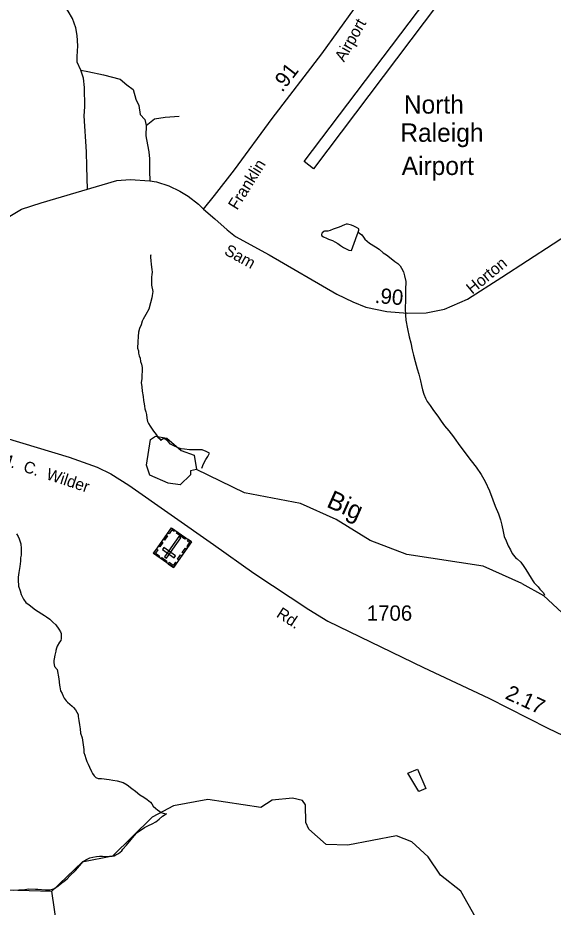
# Model space of a CAD drawing. Extents: x 2126262 to 2293712, y 749403 to 919119.
# Drawn here: x 2194027 to 2198409, y 819813 to 827089 of the extents above; entities that cross this region are included whole.
import ezdxf

# ---------------------------------------------------------------- set-up
doc = ezdxf.new("R2010")
doc.units = 0
for name, color, linetype in [('Exist Aviation Commercial or Municipal Label', 7, 'Continuous'), ('Exist Aviation Commercial or Municipal Perimeter Paved', 7, 'Continuous'), ('Exist Cultural Cemetery CELL', 7, 'Continuous'), ('Exist Hydrographic Creek Single Shore', 7, 'Continuous'), ('Exist Hydrographic Creek Single Shore Label', 7, 'Continuous'), ('Exist Hydrographic Misc Water Feature', 7, 'Continuous'), ('Exist Hydrographic Pond Under 1500 Sq Ft', 7, 'Continuous'), ('Exist Road Non-System Type 51', 7, 'Continuous'), ('Exist Road Secondary Mileage Hundredths English Label', 7, 'Continuous'), ('Exist Road Secondary Type 51 Attributed', 7, 'Continuous'), ('Exist Road Secondary Type 51 Label', 7, 'Continuous'), ('Exist Road Secondary Type 51 Number Label', 7, 'Continuous')]:
    doc.layers.add(name, color=color, linetype=linetype)

msp = doc.modelspace()

# ---------------------------------------------------------------- linework, layer by layer
at = {"layer": 'Exist Aviation Commercial or Municipal Perimeter Paved'}
msp.add_lwpolyline([(2199662.5, 830263.6), (2199732.9, 830210), (2196446.9, 825852.8), (2196369, 825912.1), (2199662.5, 830263.6)], dxfattribs=at)
at = {"layer": 'Exist Cultural Cemetery CELL'}
for points in [[(2195300.8, 822592.6), (2195138.2, 822707.5), (2195285.1, 822915.4), (2195447.7, 822800.6)], [(2195312.1, 822896.3), (2195305.5, 822886.9), (2195287.5, 822899.6), (2195264.2, 822866.6), (2195255.1, 822873.1), (2195285.1, 822915.4)], [(2195394.1, 822824.4), (2195324.8, 822873.3), (2195331.4, 822882.6), (2195400.7, 822833.7)], [(2195214.6, 822796), (2195189.6, 822760.7), (2195180.3, 822767.2), (2195205.3, 822802.6)], [(2195252.7, 822849.9), (2195227.7, 822814.5), (2195218.4, 822821.1), (2195243.4, 822856.4)], [(2195228.6, 822679.4), (2195243.9, 822668.7), (2195360.9, 822834.3), (2195345.6, 822845.1)], [(2195420.6, 822819.6), (2195414, 822810.2), (2195432, 822797.5), (2195408.7, 822764.5), (2195417.8, 822758.1), (2195447.7, 822800.5)], [(2195163.1, 822742.9), (2195172.4, 822736.4), (2195153.8, 822710.1), (2195186.9, 822686.7), (2195180.5, 822677.6), (2195138.1, 822707.6)], [(2195306.7, 822671.7), (2195317.5, 822687), (2195221.3, 822754.9), (2195210.5, 822739.7)], [(2195407.4, 822743.4), (2195382.4, 822708.1), (2195373.1, 822714.6), (2195398.1, 822750)], [(2195240.3, 822635.4), (2195197.9, 822665.3), (2195204.5, 822674.6), (2195246.9, 822644.7)], [(2195368.6, 822688.5), (2195343.6, 822653.2), (2195334.3, 822659.7), (2195359.3, 822695.1)], [(2195325.8, 822628), (2195316.5, 822634.5), (2195297.9, 822608.2), (2195264.8, 822631.6), (2195258.4, 822622.6), (2195300.8, 822592.6)]]:
    msp.add_lwpolyline(points, close=True, dxfattribs=at)
at = {"layer": 'Exist Hydrographic Creek Single Shore'}
for points in [[(2198152.5, 822461.3), (2197835.5, 822602.3), (2197210.5, 822697.3), (2196909.5, 822811.7), (2196633.5, 822984.7), (2196340.5, 823115.4), (2195881.6, 823203.6), (2195489.5, 823392.2)], [(2198152.5, 822461.3), (2198328.4, 822362.5), (2198630.5, 822080.7), (2198805.6, 822014.8), (2198972.5, 822050.7), (2199129.6, 822126.2), (2199413.6, 822028.4), (2199663.5, 822039.7), (2199954.5, 822122.3), (2200387.6, 822142.9), (2200645.5, 822268.7), (2200918.5, 822489.5), (2201034.5, 822539.6), (2201418.6, 822518.5)], [(2197831.3, 819625.3), (2197653.6, 819942.4), (2197486.5, 820073.8), (2197385.6, 820223.4), (2197251.5, 820347.6), (2197125.6, 820396.2), (2196726.6, 820319.1), (2196551.5, 820326), (2196409.6, 820450.3), (2196383.5, 820506.6), (2196382.5, 820651), (2196357.5, 820684.3), (2196273.6, 820705.7), (2196107.5, 820689.5), (2196016.5, 820629), (2195582.6, 820693.7), (2195299.6, 820640.5), (2195125.5, 820549), (2194802.6, 820230.9), (2194553.4, 820180.3), (2194304.5, 819942.6)], [(2192947.8, 819862.6), (2193130.6, 819888.5), (2193654.5, 819962.6), (2194304.5, 819942.6)]]:
    msp.add_lwpolyline(points, dxfattribs=at)
at = {"layer": 'Exist Hydrographic Misc Water Feature'}
msp.add_line((2194356.5, 819601.2), (2194304.5, 819942.6), dxfattribs=at)
for points in [[(2196812.2, 825335.9), (2196813.8, 825341.9), (2196817.9, 825351.9), (2196817.9, 825361.9), (2196799.9, 825371.8), (2196775.7, 825383.7), (2196757.6, 825391.5), (2196735.7, 825397.4), (2196725.6, 825399.3), (2196713.5, 825399.2), (2196699.6, 825395.1), (2196655.9, 825376.8), (2196607.9, 825358.5), (2196584.1, 825348.4), (2196564.1, 825344.2), (2196556.1, 825342.1), (2196536.2, 825342), (2196530, 825340), (2196524.1, 825335.9), (2196522, 825331.9), (2196516.1, 825325.9), (2196514, 825321.9), (2196512.4, 825315.9), (2196512.4, 825311.9), (2196514.4, 825305.9), (2196528.4, 825296), (2196552.4, 825286.1), (2196570.4, 825278.2), (2196602.6, 825266.5), (2196620.6, 825256.6), (2196644.6, 825242.8), (2196666.8, 825226.9), (2196692.8, 825209.1), (2196715.2, 825197.3), (2196737.1, 825187.4), (2196757, 825185.6), (2196778.5, 825245.7), (2196804.2, 825313.9), (2196812.2, 825335.9)], [(2196812.2, 825335.9), (2196824.1, 825326), (2196842.1, 825312.1), (2196856.3, 825294.2), (2196866.3, 825278.3), (2196886.6, 825262.4), (2196904.6, 825244.6), (2196952.8, 825214.9), (2196982.8, 825195.1), (2197017, 825165.4), (2197045.1, 825149.6), (2197081.4, 825119.8), (2197111.5, 825096.1), (2197137.6, 825078.2), (2197155.8, 825060.4), (2197167.9, 825040.5), (2197182.1, 825010.6), (2197192.3, 824976.7), (2197202.6, 824930.7), (2197199.1, 824862.8), (2197199.5, 824780.8), (2197198.1, 824710.8), (2197198.7, 824656.8), (2197202.8, 824614.9), (2197215.3, 824543), (2197229.9, 824479.1), (2197244, 824429.2), (2197254.7, 824373.3), (2197264.9, 824327.4), (2197279.1, 824275.5), (2197295.7, 824215.6), (2197307.8, 824173.7), (2197322.3, 824119.9), (2197330.5, 824079.9), (2197338.9, 824046), (2197351, 824010.1), (2197363.1, 823978.2), (2197377.3, 823950.3), (2197401.7, 823916.5), (2197427.9, 823874.7), (2197464, 823830.9), (2197490.7, 823789.1), (2197518.8, 823749.3), (2197555.1, 823709.6), (2197591.4, 823659.9), (2197597.3, 823651.9), (2197643.9, 823586.2), (2197736.5, 823462.9), (2197777.1, 823411.2), (2197819.4, 823353.5), (2197851.8, 823295.8), (2197888.3, 823218), (2197914.9, 823146.2), (2197933.2, 823094.4), (2197959.6, 823030.6), (2197975.8, 822982.7), (2197988.1, 822938.9), (2197998.6, 822884.9), (2198006.8, 822845), (2198023.2, 822809.1), (2198039.4, 822769.2), (2198059.7, 822735.4), (2198073.9, 822707.5), (2198106, 822665.7), (2198112.2, 822661.8), (2198142.3, 822634), (2198168.6, 822600.2), (2198184.6, 822574.3), (2198227, 822504.6), (2198241.4, 822482.7), (2198253.3, 822466.8), (2198285.7, 822433), (2198299.8, 822415.2), (2198311.9, 822401.2), (2198327.9, 822383.4), (2198338.2, 822365.4)], [(2195115.8, 825148.2), (2195113.9, 825142.2), (2195112.1, 825126.3), (2195116.2, 825102.2), (2195118.4, 825070.3), (2195122.5, 825030.3), (2195126.8, 825008.3), (2195124.8, 824988.4), (2195121.1, 824966.3), (2195119.7, 824900.3), (2195131.8, 824850.4), (2195126, 824816.4), (2195122.3, 824798.4), (2195112.7, 824756.3), (2195098.8, 824706.2), (2195075.2, 824662.1), (2195051.6, 824622), (2195043.6, 824607.9), (2195035.8, 824577.8), (2195022.1, 824547.8), (2195014.3, 824517.7), (2195010.6, 824481.7), (2195008.9, 824437.7), (2195007.1, 824385.7), (2195013.2, 824363.8), (2195013.2, 824345.8), (2195019.6, 824323.8), (2195027.6, 824303.9), (2195031.9, 824275.9), (2195040.1, 824254), (2195044.4, 824228), (2195042.8, 824136.1), (2195037, 824104), (2195041.3, 824070), (2195045.6, 824034.1), (2195051.8, 823990.2), (2195056.1, 823958.2), (2195060.4, 823930.2), (2195062.3, 823910.2), (2195066.6, 823888.3), (2195074.8, 823866.4), (2195078.9, 823842.4), (2195083.2, 823812.4), (2195085, 823800.5), (2195089.3, 823786.4), (2195095.3, 823768.6), (2195109.6, 823746.6), (2195119.7, 823730.7), (2195135.9, 823706.8), (2195158, 823678.9), (2195172.2, 823659.1), (2195188.4, 823643.2), (2195196.4, 823629.3)], [(2195533.9, 823403.7), (2195547.6, 823439.8), (2195565.4, 823475.8), (2195581, 823500), (2195594.8, 823528), (2195568.9, 823539.9), (2195536.9, 823553.7), (2195508.9, 823555.5), (2195474.8, 823555.2), (2195430.9, 823554.9), (2195390.7, 823558.6), (2195364.9, 823562.5), (2195338.7, 823570.3), (2195304.6, 823586), (2195276.5, 823601.8), (2195256.4, 823621.6), (2195238.4, 823639.5), (2195226.3, 823643.5), (2195216.2, 823643.4), (2195202.3, 823637.3), (2195196.4, 823629.3)], [(2194016.1, 822867.3), (2194030, 822845.4), (2194038.4, 822825.5), (2194050.5, 822785.6), (2194054.8, 822747.6), (2194053.2, 822719.7), (2194053.2, 822693.6), (2194049.3, 822669.6), (2194049.5, 822643.6), (2194043.8, 822599.5), (2194034.1, 822549.5), (2194028.4, 822513.5), (2194030.6, 822491.5), (2194032.9, 822439.6), (2194045.4, 822399.6), (2194055.4, 822369.7), (2194065.7, 822349.8), (2194073.7, 822331.9), (2194091.9, 822306), (2194120, 822286.2), (2194172.3, 822244.6), (2194244.5, 822199.1), (2194262.5, 822189.2), (2194288.8, 822169.5), (2194312.8, 822145.6), (2194339, 822121.8), (2194363.4, 822085.9), (2194375.3, 822066.1), (2194381.7, 822052.1), (2194381.7, 822032.1), (2194381.9, 822010.1), (2194377.8, 821994.1), (2194368.2, 821980), (2194348.3, 821947.9), (2194344.4, 821931.9), (2194338.6, 821913.8), (2194338.6, 821905.9), (2194328.8, 821873.8), (2194325.1, 821843.8), (2194321.2, 821829.7), (2194321.2, 821811.7), (2194327.3, 821781.8), (2194349.7, 821756), (2194362, 821682), (2194368.4, 821630.1), (2194370.6, 821616.2), (2194372.7, 821600.2), (2194376.8, 821582.2), (2194388.9, 821560.3), (2194399.1, 821538.4), (2194405.1, 821522.5), (2194413.3, 821512.5), (2194423.3, 821500.6), (2194433.4, 821490.6), (2194451.6, 821472.7), (2194471.7, 821456.9)], [(2194471.7, 821456.9), (2194483.6, 821445), (2194499.8, 821427.1), (2194509.8, 821409.2), (2194520.1, 821389.2), (2194520.1, 821373.2), (2194526.5, 821341.3), (2194530.6, 821303.4), (2194536.9, 821271.4), (2194541, 821235.4), (2194553.3, 821197.6), (2194557.6, 821159.6), (2194561.9, 821139.6), (2194566, 821101.7), (2194566, 821087.7), (2194566, 821077.7), (2194574.4, 821055.8), (2194582.6, 821029.8), (2194592.7, 821005.9), (2194602.9, 820984), (2194613.2, 820958.1), (2194629.4, 820922.2), (2194639.4, 820906.2), (2194651.5, 820888.4), (2194661.6, 820876.4), (2194665.7, 820872.4), (2194683.5, 820864.6), (2194711.6, 820864.8), (2194775.6, 820857.2), (2194803.7, 820851.4), (2194839.8, 820845.7), (2194887.8, 820832), (2194921.8, 820812.3), (2194960.1, 820782.5), (2194990.3, 820760.7), (2195026.4, 820733), (2195058.6, 820713.3), (2195084.6, 820693.4), (2195112.9, 820671.6), (2195122.9, 820657.7), (2195135, 820637.8), (2195155.1, 820619.9), (2195171.3, 820608.1), (2195189.4, 820594.2), (2195197.4, 820588.2), (2195215.4, 820582.4), (2195229.4, 820580.5), (2195240.4, 820576.8), (2195247.4, 820578.6)], [(2197298.3, 820940.7), (2197365.4, 820783.2), (2197309.6, 820758.8), (2197218.6, 820910.1), (2197298.3, 820940.7)], [(2194310.1, 819960.2), (2194326.1, 819966.4), (2194357.9, 819986.6), (2194387.6, 820010.8), (2194407.5, 820026.9), (2194431.3, 820045.1), (2194451.4, 820069.3), (2194498.8, 820113.5), (2194530.6, 820149.7), (2194562.3, 820185.9), (2194588.4, 820202.1), (2194616.1, 820216.3), (2194640, 820222.5), (2194672, 820228.7), (2194694.2, 820230.9), (2194720, 820229), (2194744, 820227.2), (2194776.2, 820229.5), (2194800.2, 820229.6), (2194814.1, 820231.7), (2194829.9, 820239.8), (2194849.8, 820251.9), (2194877.7, 820274.1), (2194887.5, 820288.2), (2194917.3, 820320.4), (2194953.2, 820366.6), (2194978.8, 820396.7), (2195002.6, 820422.9), (2195020.6, 820435.1), (2195064.3, 820465.4), (2195096.1, 820481.6), (2195126, 820495.8), (2195155.8, 820509.9), (2195183.8, 820532.1), (2195211.5, 820556.3), (2195240.4, 820576.8), (2195247.4, 820578.6)], [(2193992.1, 819952.1), (2194036.2, 819954.4), (2194084.2, 819956.7), (2194118.2, 819962.9), (2194172.1, 819961.3), (2194192, 819959.4), (2194220.1, 819957.7), (2194252.1, 819953.9), (2194272.2, 819954), (2194290, 819954.1), (2194310.1, 819960.2)]]:
    msp.add_lwpolyline(points, dxfattribs=at)
at = {"layer": 'Exist Hydrographic Pond Under 1500 Sq Ft'}
msp.add_lwpolyline([(2195489.5, 823392.2), (2195439.5, 823383.4), (2195439.5, 823350.6), (2195356.6, 823267), (2195256.6, 823282.2), (2195106.5, 823347.6), (2195080.6, 823430.1), (2195112.6, 823639.4), (2195153.6, 823664.8), (2195245.5, 823649.8), (2195362.6, 823548.9), (2195471.4, 823510.6), (2195489.5, 823392.2)], dxfattribs=at)
at = {"layer": 'Exist Road Non-System Type 51'}
for points in [[(2194541.5, 826660.2), (2194513.4, 826726.8), (2194512, 826771.5), (2194518.9, 826859.5), (2194513.4, 826943.3), (2194502.2, 827006.1), (2194474.3, 827081.5), (2194439.5, 827141.9), (2194373.9, 827246.6)], [(2194597, 825684.4), (2194591.8, 825873.2), (2194589, 825993.3), (2194570.8, 826286.6), (2194576.4, 826359.2), (2194572.2, 826518.4), (2194563.8, 826594.6), (2194541.5, 826660.2)], [(2194541.5, 826660.2), (2194600.1, 826650.4), (2194727.1, 826622.5), (2194863.8, 826587.6), (2194918.2, 826540.1), (2194971.2, 826501), (2194993.3, 826423.3), (2195017, 826371.6), (2195028.2, 826297.6), (2195067.3, 826257.1), (2195077, 826208.3)], [(2195077, 826208.3), (2195145.4, 826261.3), (2195233.3, 826276.7), (2195346.3, 826285.1)], [(2195077, 826208.3), (2195073.5, 826122.4), (2195087.5, 826048.4), (2195100, 825992.5), (2195105.6, 825934.4), (2195104.2, 825833.9), (2195108.1, 825755.7)]]:
    msp.add_lwpolyline(points, dxfattribs=at)
at = {"layer": 'Exist Road Secondary Type 51 Attributed'}
for points in [[(2195545.3, 825523.4), (2195637.5, 825635), (2195799.3, 825844.4), (2196109.7, 826265.4), (2196515, 826792.5), (2196783.6, 827164.7), (2196833.8, 827304.3), (2196858.9, 827402), (2196881.9, 827552.1), (2196881.9, 827718.3), (2196844.3, 827968.2), (2196828.2, 828164.4), (2196832.4, 828242.6), (2196854, 828357.8), (2196893.1, 828497.4), (2196947.5, 828602.2), (2197176.3, 828919.1), (2197700.9, 829610.3)], [(2192261.8, 824154.3), (2192345.3, 824242), (2192433.1, 824352.3), (2192778.4, 824757.9), (2192964.7, 824909.4), (2193355.3, 825132.8), (2193803.9, 825373.7), (2194057.8, 825521.7), (2194216.8, 825574.7), (2194836.2, 825757.7), (2194945.1, 825766), (2195108.1, 825755.7), (2195162.4, 825746.1), (2195262.8, 825714), (2195352.8, 825670), (2195421.2, 825629.5), (2195504.9, 825563.9), (2195545.3, 825523.4)], [(2195545.3, 825523.4), (2195640.2, 825443.8), (2195741.3, 825355.2), (2195808.3, 825299.3), (2196084.5, 825149.9), (2196637.7, 824828.1), (2196768.8, 824763.8), (2196876.3, 824720.5), (2197047.2, 824684.9), (2197216, 824671), (2197368, 824673.8), (2197520.1, 824705.9), (2197706.4, 824786.2), (2197988.2, 824967.7), (2198408.8, 825239.3), (2198542.7, 825325.8), (2198646, 825376.1), (2198777.8, 825418.7), (2198959.2, 825441), (2199232.6, 825457.8), (2199568.2, 825457.1), (2199861.1, 825447.3)], [(2193513.9, 823774.3), (2194446.5, 823494.3), (2194676, 823411.2), (2194787.6, 823356.8), (2194934.1, 823264.6), (2195629.6, 822780.8), (2195958.9, 822546.2), (2196408.8, 822246.7), (2196565, 822153.1), (2197346.3, 821773.3), (2197882, 821522), (2198364.7, 821276.3), (2199134.9, 820910.4), (2199312.7, 820848.3), (2199517.8, 820810.6), (2199782.2, 820797.3), (2199983.1, 820819.7), (2200805.5, 820954.4), (2201227.5, 821034.7), (2201538.6, 821076.6), (2202037.4, 821155.5), (2202310.8, 821205.7), (2202867.2, 821322.7)]]:
    msp.add_lwpolyline(points, dxfattribs=at)

# ---------------------------------------------------------------- texts
at = {"layer": 'Exist Aviation Commercial or Municipal Label'}
for s, p in [('North', (2197186.1, 826304.8)), ('Raleigh', (2197157.5, 826074.2)), ('Airport', (2197168.6, 825802.6))]:
    msp.add_text(s, height=150, dxfattribs=at).set_placement(p)
at = {"layer": 'Exist Hydrographic Creek Single Shore Label'}
msp.add_text('Big', height=150, rotation=335.96613, dxfattribs=at).set_placement((2196545.1, 823091))
at = {"layer": 'Exist Road Secondary Mileage Hundredths English Label'}
for s, rotation, p in [('.91', 52.44409, (2196190.7, 826473.3)), ('.90', 355.27149, (2196944.6, 824756.1)), ('2.17', 335.35358, (2198007.8, 821521.8))]:
    msp.add_text(s, height=125, rotation=rotation, dxfattribs=at).set_placement(p)
at = {"layer": 'Exist Road Secondary Type 51 Label'}
for s, rotation, p in [('Airport', 60.41898, (2196696.6, 826721.2)), ('Franklin', 58.14591, (2195821.8, 825509.7)), ('Sam', 331.18532, (2195708.9, 825157.7)), ('Horton', 39.49474, (2197745.5, 824822.7)), ('M.  C.  Wilder', 341.69066, (2193863.8, 823444.7)), ('Rd.', 326.93541, (2196136.1, 822192.5))]:
    msp.add_text(s, height=95, rotation=rotation, dxfattribs=at).set_placement(p)
at = {"layer": 'Exist Road Secondary Type 51 Number Label'}
msp.add_text('1706', height=125, dxfattribs=at).set_placement((2196882.6, 822156.3))

doc.saveas('drawing.dxf')
